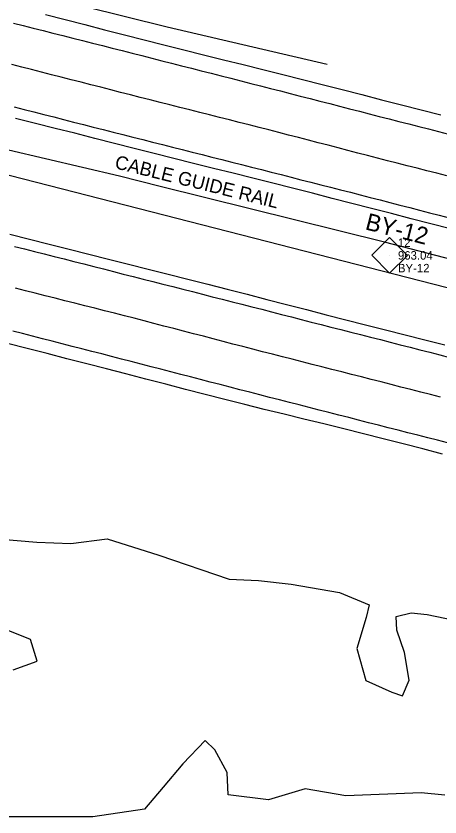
# Model space of a CAD drawing. Extents: x 1182322 to 1186765, y 572295 to 575411.
# Drawn here: x 1184747.4 to 1184872, y 573832 to 574067.7 of the extents above; entities that cross this region are included whole.
import ezdxf

# ---------------------------------------------------------------- set-up
doc = ezdxf.new("R2010")
doc.units = 0
for name, color, linetype in [('COGO Default Chain', 7, 'Continuous'), ('CTL Secondary Horizontal and Vertical CELL', 7, 'Continuous'), ('CTL Secondary Horizontal and Vertical Cogo Comment', 7, 'Continuous'), ('CTL Secondary Horizontal and Vertical Cogo Elevation', 7, 'Continuous'), ('CTL Secondary Horizontal and Vertical Cogo Number', 7, 'Continuous'), ('CTL Secondary Horizontal and Vertical Text', 7, 'Continuous'), ('Exist Guardrail', 7, 'Continuous'), ('Exist Guardrail Cable Guide Rail', 7, 'Continuous'), ('Exist Guardrail Cable Guide Rail Text', 7, 'Continuous'), ('Exist Horizontal Alignment', 7, 'Continuous'), ('Exist Roads EOP', 7, 'Continuous'), ('Exist Roads EOT', 7, 'Continuous'), ('Exist Vegetation Woods Line', 7, 'Continuous')]:
    doc.layers.add(name, color=color, linetype=linetype)

msp = doc.modelspace()

# ---------------------------------------------------------------- linework, layer by layer
at = {"layer": 'COGO Default Chain'}
msp.add_line((1182528.88, 574588.22), (1185362.14, 573862.9), dxfattribs=at)
at = {"layer": 'CTL Secondary Horizontal and Vertical CELL'}
msp.add_line((1184857.18, 573997.24), (1184857.18, 573997.24), dxfattribs=at)
msp.add_lwpolyline([(1184851.96, 573997.26), (1184857.2, 574002.5), (1184862.45, 573997.25), (1184857.21, 573992.01)], close=True, dxfattribs=at)
at = {"layer": 'Exist Guardrail'}
for points in [[(1184664.96, 574096.62), (1184686.03, 574091.19), (1184742.82, 574076.79), (1184791.79, 574064.46), (1184819.91, 574057.89)], [(1184819.91, 574057.89), (1184838.83, 574053.49)]]:
    msp.add_lwpolyline(points, dxfattribs=at)
at = {"layer": 'Exist Guardrail Cable Guide Rail'}
for points in [[(1184789.81, 574017.47), (1184777.79, 574020.57), (1184745.21, 574028.24)], [(1185176.33, 573919.04), (1185121.47, 573933.09), (1185050.52, 573950.59), (1184992.74, 573965.91), (1184920.96, 573984.21), (1184855.75, 574001.09), (1184789.81, 574017.47)]]:
    msp.add_lwpolyline(points, dxfattribs=at)
at = {"layer": 'Exist Horizontal Alignment'}
msp.add_line((1182528.88, 574588.22), (1185362.14, 573862.9), dxfattribs=at)
at = {"layer": 'Exist Roads EOP'}
for points in [[(1184756.03, 574068.16), (1184761.84, 574066.66), (1184767.65, 574065.17), (1184773.45, 574063.66), (1184779.26, 574062.15), (1184785.07, 574060.64), (1184790.88, 574059.17), (1184796.71, 574057.72), (1184802.53, 574056.27), (1184808.35, 574054.82), (1184814.17, 574053.37), (1184819.99, 574051.91), (1184825.81, 574050.44), (1184831.62, 574048.97), (1184837.44, 574047.5), (1184843.26, 574046.02), (1184849.07, 574044.55), (1184854.88, 574043.06), (1184860.7, 574041.57), (1184866.51, 574040.08), (1184872.32, 574038.59)], [(1184875.18, 574005.02), (1184869.38, 574006.52), (1184863.57, 574008.02), (1184857.76, 574009.53), (1184851.95, 574011.03), (1184846.14, 574012.53), (1184840.33, 574014.03), (1184834.52, 574015.51), (1184828.7, 574016.98), (1184822.88, 574018.45), (1184817.06, 574019.92), (1184811.25, 574021.39), (1184805.43, 574022.86), (1184799.61, 574024.33), (1184793.8, 574025.8), (1184787.98, 574027.27), (1184782.16, 574028.74), (1184776.35, 574030.21), (1184770.53, 574031.68), (1184764.71, 574033.16), (1184758.9, 574034.63), (1184753.08, 574036.1), (1184747.26, 574037.57)], [(1184745.54, 574003.5), (1184751.35, 574002.03), (1184757.17, 574000.57), (1184762.99, 573999.1), (1184768.81, 573997.64), (1184774.62, 573996.16), (1184780.44, 573994.68), (1184786.25, 573993.21), (1184792.15, 573991.71), (1184797.86, 573990.26), (1184803.83, 573988.75), (1184809.52, 573987.3), (1184815.33, 573985.81), (1184821.14, 573984.3), (1184826.94, 573982.8), (1184832.75, 573981.3), (1184838.56, 573979.79), (1184844.37, 573978.31), (1184850.19, 573976.84), (1184856.01, 573975.37), (1184861.82, 573973.89), (1184867.64, 573972.42), (1184873.46, 573970.95)], [(1184872.81, 573938.79), (1184867, 573940.28), (1184861.19, 573941.77), (1184855.38, 573943.26), (1184849.56, 573944.74), (1184843.74, 573946.19), (1184837.91, 573947.63), (1184832.02, 573949.08), (1184826.23, 573950.5), (1184820.39, 573951.94), (1184814.66, 573953.35), (1184808.8, 573954.81), (1184802.96, 573956.32), (1184797.21, 573957.81), (1184791.4, 573959.31), (1184785.53, 573960.83), (1184779.68, 573962.35), (1184773.98, 573963.83), (1184768.23, 573965.31), (1184762.33, 573966.84), (1184756.56, 573968.34), (1184750.65, 573969.87), (1184744.88, 573971.36)]]:
    msp.add_lwpolyline(points, dxfattribs=at)
at = {"layer": 'Exist Roads EOT'}
for points in [[(1184746.62, 574065.6), (1184749.52, 574064.86), (1184752.43, 574064.12), (1184755.34, 574063.39), (1184758.25, 574062.66), (1184761.16, 574061.93), (1184764.07, 574061.19), (1184766.98, 574060.46), (1184769.89, 574059.73), (1184772.79, 574058.99), (1184775.7, 574058.26), (1184778.61, 574057.52), (1184781.52, 574056.79), (1184784.43, 574056.04), (1184787.33, 574055.29), (1184790.24, 574054.54), (1184793.14, 574053.8), (1184796.05, 574053.07), (1184798.96, 574052.33), (1184801.87, 574051.59), (1184804.77, 574050.85), (1184807.68, 574050.11), (1184810.59, 574049.37), (1184813.49, 574048.62), (1184816.4, 574047.87), (1184819.3, 574047.12), (1184822.21, 574046.37), (1184825.12, 574045.63), (1184828.02, 574044.89), (1184830.93, 574044.14), (1184833.83, 574043.4), (1184836.74, 574042.65), (1184839.64, 574041.9), (1184842.55, 574041.15), (1184845.46, 574040.41), (1184848.36, 574039.66), (1184851.27, 574038.91), (1184854.17, 574038.16), (1184857.08, 574037.41), (1184859.98, 574036.67), (1184862.89, 574035.92), (1184865.79, 574035.18), (1184868.7, 574034.44), (1184871.61, 574033.69), (1184874.51, 574032.95)], [(1184874.04, 574020.7), (1184871.13, 574021.43), (1184868.22, 574022.16), (1184865.31, 574022.89), (1184862.4, 574023.62), (1184859.49, 574024.36), (1184856.58, 574025.1), (1184853.68, 574025.85), (1184850.78, 574026.6), (1184847.87, 574027.36), (1184844.97, 574028.12), (1184842.07, 574028.87), (1184839.16, 574029.63), (1184836.26, 574030.39), (1184833.36, 574031.14), (1184830.45, 574031.9), (1184827.55, 574032.65), (1184824.65, 574033.41), (1184821.74, 574034.16), (1184818.84, 574034.9), (1184815.93, 574035.64), (1184813.02, 574036.38), (1184810.11, 574037.11), (1184807.2, 574037.85), (1184804.3, 574038.59), (1184801.39, 574039.32), (1184798.48, 574040.06), (1184795.57, 574040.8), (1184792.66, 574041.53), (1184789.75, 574042.27), (1184786.85, 574043), (1184783.94, 574043.74), (1184781.03, 574044.48), (1184778.12, 574045.22), (1184775.22, 574045.97), (1184772.31, 574046.71), (1184769.4, 574047.45), (1184766.5, 574048.2), (1184763.59, 574048.94), (1184760.68, 574049.68), (1184757.78, 574050.42), (1184754.87, 574051.17), (1184751.96, 574051.91), (1184749.06, 574052.65), (1184746.15, 574053.39)], [(1184746.85, 574040.93), (1184749.76, 574040.19), (1184752.67, 574039.45), (1184755.57, 574038.71), (1184758.48, 574037.97), (1184761.39, 574037.23), (1184764.29, 574036.48), (1184767.2, 574035.74), (1184770.11, 574035), (1184773.02, 574034.27), (1184775.93, 574033.54), (1184778.84, 574032.81), (1184781.74, 574032.07), (1184784.65, 574031.33), (1184787.56, 574030.59), (1184790.47, 574029.85), (1184793.37, 574029.11), (1184796.28, 574028.36), (1184799.19, 574027.63), (1184802.1, 574026.9), (1184805.01, 574026.17), (1184807.92, 574025.44), (1184810.82, 574024.7), (1184813.73, 574023.96), (1184816.64, 574023.23), (1184819.55, 574022.48), (1184822.45, 574021.74), (1184825.36, 574021), (1184828.27, 574020.26), (1184831.18, 574019.52), (1184834.08, 574018.78), (1184836.99, 574018.03), (1184839.9, 574017.29), (1184842.8, 574016.54), (1184845.71, 574015.8), (1184848.61, 574015.05), (1184851.52, 574014.3), (1184854.42, 574013.55), (1184857.33, 574012.8), (1184860.23, 574012.06), (1184863.14, 574011.31), (1184866.04, 574010.56), (1184868.95, 574009.81), (1184871.85, 574009.05), (1184874.75, 574008.3)], [(1184746.96, 573999.89), (1184749.87, 573999.15), (1184752.78, 573998.41), (1184755.69, 573997.67), (1184758.6, 573996.94), (1184761.51, 573996.21), (1184764.41, 573995.48), (1184767.32, 573994.73), (1184770.23, 573993.99), (1184773.13, 573993.24), (1184776.04, 573992.5), (1184778.94, 573991.75), (1184781.85, 573991), (1184784.76, 573990.26), (1184787.66, 573989.52), (1184790.57, 573988.79), (1184793.48, 573988.06), (1184796.39, 573987.32), (1184799.3, 573986.57), (1184802.2, 573985.82), (1184805.11, 573985.08), (1184808.01, 573984.34), (1184810.92, 573983.6), (1184813.83, 573982.86), (1184816.74, 573982.12), (1184819.64, 573981.37), (1184822.55, 573980.61), (1184825.45, 573979.86), (1184828.36, 573979.12), (1184831.26, 573978.37), (1184834.17, 573977.63), (1184837.07, 573976.88), (1184839.98, 573976.15), (1184842.89, 573975.41), (1184845.8, 573974.67), (1184848.71, 573973.93), (1184851.61, 573973.19), (1184854.52, 573972.46), (1184857.43, 573971.71), (1184860.33, 573970.96), (1184863.24, 573970.22), (1184866.14, 573969.47), (1184869.05, 573968.73), (1184871.96, 573967.98), (1184874.86, 573967.24)], [(1184872.21, 573955.54), (1184869.3, 573956.28), (1184866.39, 573957.02), (1184863.49, 573957.77), (1184860.58, 573958.51), (1184857.68, 573959.26), (1184854.77, 573960), (1184851.86, 573960.74), (1184848.95, 573961.48), (1184846.05, 573962.22), (1184843.14, 573962.96), (1184840.23, 573963.7), (1184837.33, 573964.44), (1184834.42, 573965.18), (1184831.51, 573965.92), (1184828.6, 573966.66), (1184825.7, 573967.4), (1184822.79, 573968.15), (1184819.88, 573968.89), (1184816.98, 573969.64), (1184814.08, 573970.4), (1184811.17, 573971.16), (1184808.27, 573971.91), (1184805.37, 573972.67), (1184802.47, 573973.43), (1184799.56, 573974.18), (1184796.66, 573974.94), (1184793.76, 573975.7), (1184790.85, 573976.46), (1184787.95, 573977.21), (1184785.05, 573977.97), (1184782.14, 573978.73), (1184779.24, 573979.48), (1184776.33, 573980.22), (1184773.42, 573980.95), (1184770.52, 573981.69), (1184767.61, 573982.42), (1184764.7, 573983.16), (1184761.79, 573983.89), (1184758.88, 573984.63), (1184755.97, 573985.36), (1184753.06, 573986.09), (1184750.15, 573986.83), (1184747.25, 573987.57)], [(1184874.27, 573942.09), (1184871.36, 573942.83), (1184868.45, 573943.56), (1184865.54, 573944.3), (1184862.64, 573945.04), (1184859.73, 573945.78), (1184856.82, 573946.52), (1184853.92, 573947.27), (1184851.01, 573948.01), (1184848.1, 573948.76), (1184845.2, 573949.5), (1184842.29, 573950.25), (1184839.39, 573951), (1184836.48, 573951.74), (1184833.58, 573952.49), (1184830.67, 573953.24), (1184827.76, 573953.98), (1184824.86, 573954.73), (1184821.95, 573955.47), (1184819.05, 573956.22), (1184816.14, 573956.97), (1184813.24, 573957.72), (1184810.33, 573958.47), (1184807.43, 573959.22), (1184804.52, 573959.96), (1184801.62, 573960.72), (1184798.71, 573961.47), (1184795.81, 573962.22), (1184792.91, 573962.98), (1184790, 573963.73), (1184787.1, 573964.48), (1184784.19, 573965.23), (1184781.29, 573965.98), (1184778.39, 573966.74), (1184775.48, 573967.49), (1184772.58, 573968.24), (1184769.67, 573968.99), (1184766.77, 573969.74), (1184763.86, 573970.48), (1184760.95, 573971.23), (1184758.05, 573971.97), (1184755.14, 573972.72), (1184752.24, 573973.46), (1184749.33, 573974.21), (1184746.42, 573974.95)]]:
    msp.add_lwpolyline(points, dxfattribs=at)
at = {"layer": 'Exist Vegetation Woods Line'}
for points in [[(1184743.08, 573913.72), (1184753.47, 573912.83), (1184763.5, 573912.43), (1184774.21, 573913.87), (1184789.38, 573908.99), (1184810.02, 573901.99), (1184818.71, 573901.62), (1184828.32, 573900.45), (1184842.47, 573898), (1184851.26, 573894.43), (1184850.31, 573890.68), (1184847.58, 573881.59), (1184850.26, 573872.18), (1184857.86, 573868.67), (1184861.05, 573867.64), (1184863.01, 573872.23), (1184861.59, 573880.37), (1184859.34, 573886.94), (1184859.19, 573891.01), (1184863.57, 573892.1), (1184868.32, 573891.52), (1184881.48, 573888.81)], [(1184746.57, 573875.31), (1184753.64, 573877.83), (1184751.69, 573884.22), (1184741.08, 573888.4)], [(1184873.44, 573838.4), (1184866.53, 573839.06), (1184844.41, 573838.24), (1184832.43, 573840.24), (1184821.63, 573837.06), (1184809.72, 573838.51), (1184809.45, 573845.09), (1184805.89, 573851.7), (1184803.01, 573854.5), (1184796.4, 573847.65), (1184790.63, 573840.71), (1184785.17, 573834.3), (1184770, 573832.03), (1184739.09, 573831.99)]]:
    msp.add_lwpolyline(points, dxfattribs=at)

# ---------------------------------------------------------------- texts
at = {"layer": 'CTL Secondary Horizontal and Vertical Cogo Comment'}
msp.add_text('BY-12', height=2.5, dxfattribs=at).set_placement((1184859.68, 573992.24))
at = {"layer": 'CTL Secondary Horizontal and Vertical Cogo Elevation'}
msp.add_text('963.04', height=2.5, dxfattribs=at).set_placement((1184859.68, 573995.99))
at = {"layer": 'CTL Secondary Horizontal and Vertical Cogo Number'}
msp.add_text('12', height=2.5, dxfattribs=at).set_placement((1184859.68, 573999.74))
at = {"layer": 'CTL Secondary Horizontal and Vertical Text'}
msp.add_text('BY-12', height=5, rotation=345.6405, dxfattribs=at).set_placement((1184849.81, 574004.94))
at = {"layer": 'Exist Guardrail Cable Guide Rail Text'}
msp.add_text('CABLE GUIDE RAIL', height=4, rotation=346.0482, dxfattribs=at).set_placement((1184776.18, 574022.92))

doc.saveas('drawing.dxf')
